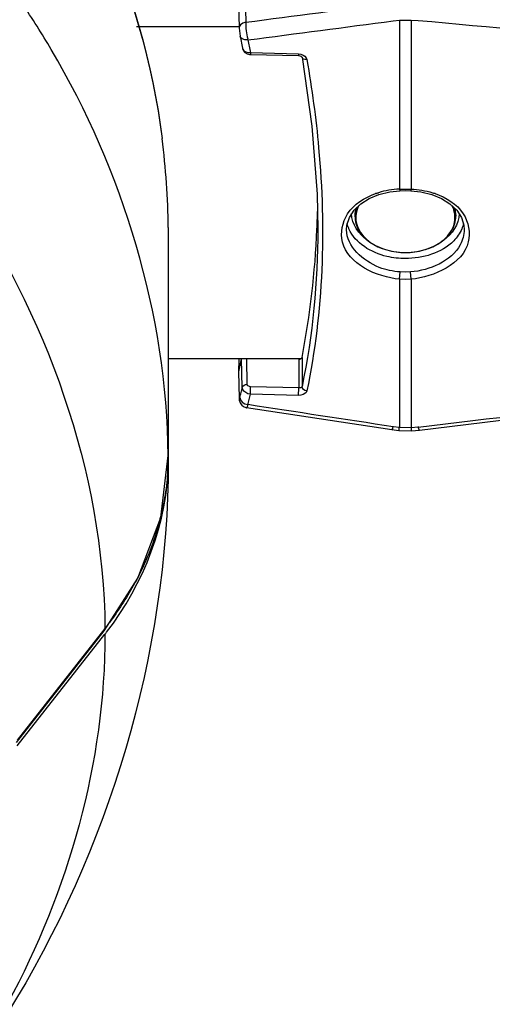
# Paper-space layout 'Sheet' of a CAD drawing. Header units: inches. Extents: x 0.2 to 10.8, y 0.2 to 8.3.
# Tile 478 of 545: x 8.035 to 8.147, y 6.363 to 6.597. Entities that reach past the tile are written whole.
import ezdxf

# ---------------------------------------------------------------- set-up
doc = ezdxf.new("R2010")
doc.units = ezdxf.units.IN
doc.header["$MEASUREMENT"] = 0
doc.layers.get('0').update_dxf_attribs({"lineweight": 5})
doc.layers.add('02___PRT_ALL_AXES', color=7, linetype='Continuous')

psp = doc.layouts.new('Sheet')

# ---------------------------------------------------------------- linework, layer by layer
at = {"color": 0, "linetype": 'ByBlock', "lineweight": -3}
for p, q in [((8.088163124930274, 6.603039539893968), (8.088334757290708, 6.596837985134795)), ((8.086555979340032, 6.601625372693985), (8.086727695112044, 6.595420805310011)), ((8.062305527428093, 6.595843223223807), (8.086727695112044, 6.595843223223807)), ((8.123394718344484, 6.597159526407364), (8.124881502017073, 6.597301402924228)), ((8.124881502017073, 6.597301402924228), (8.127673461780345, 6.597361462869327)), ((8.124881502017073, 6.597301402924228), (8.124881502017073, 6.557089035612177)), ((8.127673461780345, 6.597361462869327), (8.129350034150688, 6.597273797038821)), ((8.127673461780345, 6.597361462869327), (8.127673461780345, 6.557089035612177)), ((8.086727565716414, 6.595426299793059), (8.086952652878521, 6.593498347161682)), ((8.086952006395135, 6.593501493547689), (8.087510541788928, 6.590630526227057)), ((8.087510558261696, 6.590630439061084), (8.0875937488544, 6.590386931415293)), ((8.089431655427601, 6.589583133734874), (8.100858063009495, 6.58929981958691)), ((8.089431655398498, 6.589583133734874), (8.089442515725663, 6.589154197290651)), ((8.089443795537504, 6.58915300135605), (8.100870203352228, 6.588869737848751)), ((8.10085806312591, 6.589299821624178), (8.100870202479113, 6.588869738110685)), ((8.124881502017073, 6.557089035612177), (8.126277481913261, 6.5571156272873)), ((8.124881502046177, 6.557089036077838), (8.12497136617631, 6.556717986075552)), ((8.124971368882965, 6.556717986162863), (8.126277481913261, 6.556744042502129)), ((8.126277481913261, 6.5571156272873), (8.127673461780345, 6.557089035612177)), ((8.126277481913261, 6.556744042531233), (8.127583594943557, 6.556717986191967)), ((8.12767346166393, 6.557089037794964), (8.127583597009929, 6.556717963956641)), ((8.069853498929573, 6.547909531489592), (8.069871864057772, 6.547720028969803)), ((8.069870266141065, 6.547909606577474), (8.069871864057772, 6.547720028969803)), ((8.069871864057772, 6.547720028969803), (8.069877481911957, 6.492205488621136)), ((8.124881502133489, 6.535638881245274), (8.125030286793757, 6.537351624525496)), ((8.126277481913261, 6.537296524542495), (8.125030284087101, 6.537351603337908)), ((8.127524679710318, 6.537351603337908), (8.126277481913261, 6.537296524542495)), ((8.127673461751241, 6.535638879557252), (8.12752467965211, 6.537351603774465)), ((8.126277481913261, 6.535579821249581), (8.124881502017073, 6.53563887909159)), ((8.124881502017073, 6.53563887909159), (8.124881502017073, 6.500308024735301)), ((8.127673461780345, 6.53563887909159), (8.126277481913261, 6.535579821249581)), ((8.127673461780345, 6.53563887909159), (8.127673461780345, 6.500259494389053)), ((8.10142826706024, 6.516647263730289), (8.069871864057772, 6.516647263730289)), ((8.086645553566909, 6.516647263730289), (8.086555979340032, 6.513410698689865)), ((8.087495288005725, 6.509848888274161), (8.087325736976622, 6.516647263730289)), ((8.088682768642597, 6.510590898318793), (8.088531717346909, 6.516647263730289)), ((8.100899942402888, 6.516505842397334), (8.10142826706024, 6.516647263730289)), ((8.100899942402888, 6.516505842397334), (8.100899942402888, 6.509742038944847)), ((8.10142826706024, 6.516647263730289), (8.101692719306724, 6.516995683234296)), ((8.101692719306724, 6.516995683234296), (8.101692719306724, 6.510075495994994)), ((8.08657985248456, 6.513602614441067), (8.086555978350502, 6.513410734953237)), ((8.086555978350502, 6.513410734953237), (8.086556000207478, 6.513354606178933)), ((8.08657985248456, 6.513602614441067), (8.08672773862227, 6.507318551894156)), ((8.129617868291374, 6.499715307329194), (8.233038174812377, 6.512192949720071)), ((8.089431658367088, 6.508257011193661), (8.089473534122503, 6.510025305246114)), ((8.100899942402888, 6.509742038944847), (8.089473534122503, 6.510025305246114)), ((8.100858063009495, 6.507973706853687), (8.100899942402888, 6.509742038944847)), ((8.086751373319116, 6.507569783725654), (8.086727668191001, 6.507321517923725)), ((8.086892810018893, 6.507337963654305), (8.086936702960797, 6.507489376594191)), ((8.100858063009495, 6.507973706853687), (8.089431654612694, 6.508256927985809)), ((8.088492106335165, 6.50505685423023), (8.123028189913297, 6.499812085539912)), ((8.123028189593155, 6.499812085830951), (8.124698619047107, 6.499608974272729)), ((8.124881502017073, 6.500308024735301), (8.123394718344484, 6.50048948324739)), ((8.127673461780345, 6.500259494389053), (8.124881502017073, 6.500308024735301)), ((8.129350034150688, 6.500405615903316), (8.127673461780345, 6.500259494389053)), ((8.12773627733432, 6.499551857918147), (8.129617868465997, 6.499715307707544)), ((8.124698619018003, 6.499608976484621), (8.127736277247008, 6.499551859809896)), ((8.068082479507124, 6.478900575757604), (8.069871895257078, 6.493619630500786)), ((8.033805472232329, 6.42534303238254), (8.054650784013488, 6.451933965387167)), ((8.054825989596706, 6.452489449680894), (8.033980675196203, 6.425898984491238)), ((8.033986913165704, 6.42447709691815), (8.054831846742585, 6.451068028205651)), ((8.054650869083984, 6.451934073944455), (8.054825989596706, 6.452489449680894))]:
    psp.add_line(p, q, dxfattribs=at)
for points in [[(8.088334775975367, 6.596837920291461), (8.08763185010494, 6.596627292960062), (8.087086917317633, 6.596250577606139), (8.086778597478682, 6.595762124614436), (8.086727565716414, 6.595426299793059)], [(8.088843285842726, 6.592620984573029), (8.088109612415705, 6.592641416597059), (8.087492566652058, 6.592843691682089), (8.087081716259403, 6.593198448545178), (8.08695264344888, 6.593498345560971)], [(8.08751055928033, 6.590630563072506), (8.087537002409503, 6.590514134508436), (8.087749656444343, 6.590037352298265), (8.088114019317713, 6.589630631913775), (8.088608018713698, 6.589331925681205), (8.089187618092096, 6.589173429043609), (8.08944380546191, 6.589153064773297)], [(8.0875937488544, 6.590386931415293), (8.087868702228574, 6.590041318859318), (8.088294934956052, 6.589777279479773), (8.088832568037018, 6.589619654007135), (8.089431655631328, 6.589583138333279)], [(8.100858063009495, 6.58929981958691), (8.101423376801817, 6.589222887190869), (8.101942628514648, 6.589026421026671), (8.102374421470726, 6.588725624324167), (8.102681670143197, 6.588345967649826), (8.102840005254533, 6.58791635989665)], [(8.100870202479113, 6.588869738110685), (8.101149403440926, 6.588834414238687), (8.101421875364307, 6.588736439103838), (8.101608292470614, 6.588608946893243), (8.101688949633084, 6.588508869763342), (8.101700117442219, 6.588479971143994)], [(8.101699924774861, 6.588481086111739), (8.104048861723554, 6.572065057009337), (8.105264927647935, 6.555889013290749), (8.105430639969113, 6.547532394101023)], [(8.102840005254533, 6.587916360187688), (8.102394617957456, 6.587937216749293), (8.102021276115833, 6.588069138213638), (8.101775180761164, 6.588292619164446), (8.101700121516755, 6.588479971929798)], [(8.112277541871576, 6.547429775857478), (8.112364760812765, 6.548483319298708), (8.11295207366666, 6.550328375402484), (8.114068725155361, 6.552055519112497), (8.115659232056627, 6.553587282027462), (8.117655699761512, 6.554864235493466), (8.119982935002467, 6.555837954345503), (8.122562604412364, 6.556469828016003), (8.12497136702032, 6.556717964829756)], [(8.127583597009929, 6.556717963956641), (8.129965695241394, 6.556474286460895), (8.132550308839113, 6.555845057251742), (8.13488272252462, 6.554872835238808), (8.136884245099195, 6.553596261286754), (8.138479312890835, 6.552063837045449), (8.139599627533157, 6.550335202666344), (8.140189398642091, 6.548488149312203), (8.140277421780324, 6.54742985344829)], [(8.089431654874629, 6.508256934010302), (8.08883254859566, 6.50837522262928), (8.088294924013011, 6.508621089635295), (8.087868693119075, 6.508971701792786), (8.087593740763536, 6.509394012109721), (8.08749527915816, 6.509848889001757)], [(8.087495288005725, 6.509848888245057), (8.087630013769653, 6.510136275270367), (8.087897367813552, 6.51037403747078), (8.088263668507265, 6.510532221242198), (8.088682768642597, 6.510590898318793)], [(8.089473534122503, 6.510025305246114), (8.089231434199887, 6.510057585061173), (8.089012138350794, 6.510140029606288), (8.088837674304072, 6.510264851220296), (8.088724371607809, 6.510420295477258), (8.088682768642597, 6.510590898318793)], [(8.101692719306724, 6.510075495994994), (8.10162959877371, 6.509957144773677), (8.101506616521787, 6.509857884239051), (8.10133393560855, 6.509785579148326), (8.101126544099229, 6.509746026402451), (8.100899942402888, 6.509742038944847)], [(8.102840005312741, 6.509044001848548), (8.102394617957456, 6.50916278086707), (8.102021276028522, 6.509399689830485), (8.101775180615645, 6.509719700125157), (8.10169271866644, 6.510075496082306)], [(8.086727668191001, 6.507321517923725), (8.086733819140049, 6.507176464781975), (8.086771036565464, 6.50682653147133), (8.0868685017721, 6.506431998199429), (8.087062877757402, 6.506014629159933), (8.087370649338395, 6.505623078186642), (8.087787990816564, 6.505303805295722), (8.08829999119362, 6.505095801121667), (8.088492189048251, 6.505056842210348)], [(8.086751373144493, 6.507569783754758), (8.08676237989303, 6.507394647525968), (8.086783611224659, 6.507278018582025), (8.086813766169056, 6.507228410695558), (8.086850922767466, 6.507248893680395), (8.086892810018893, 6.507337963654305)], [(8.086936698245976, 6.507489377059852), (8.08708171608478, 6.506896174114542), (8.087492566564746, 6.506361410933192), (8.088109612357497, 6.505962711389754), (8.088843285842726, 6.505757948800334)], [(8.102840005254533, 6.509044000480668), (8.102681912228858, 6.508690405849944), (8.102374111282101, 6.508385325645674), (8.101942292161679, 6.50815304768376), (8.101424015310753, 6.508012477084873), (8.100858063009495, 6.507973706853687)], [(8.054650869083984, 6.451934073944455), (8.062673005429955, 6.464438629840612), (8.068082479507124, 6.478900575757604)]]:
    psp.add_lwpolyline(points, dxfattribs=at)
for centre, radius, start, end in [((11.96142345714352, 48.15440417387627), 41.72921444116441, 264.7314962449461, 264.874071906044), ((11.97547548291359, 48.05270311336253), 41.63346371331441, 264.6994221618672, 264.8423333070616), ((7.888893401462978, 6.54625170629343), 0.1809844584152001, 0.5248630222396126, 7.254901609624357), ((7.887907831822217, 6.546252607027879), 0.1819700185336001, 0.5216474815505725, 7.215771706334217), ((8.125235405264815, 6.538806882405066), 0.0182331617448, 108.9039159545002, 109.3502016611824), ((8.125676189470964, 6.537341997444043), 0.01976302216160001, 92.30453201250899, 107.0801763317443), ((8.12759652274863, 6.539676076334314), 0.01733169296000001, 70.56201101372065, 71.02196894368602), ((7.898282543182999, 6.556247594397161), 0.2071481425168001, 357.5930282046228, 358.7690542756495), ((8.1206222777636, 6.550948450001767), 0.006344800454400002, 166.2703287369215, 179.9310552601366), ((8.131932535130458, 6.550948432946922), 0.006344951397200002, 0.06909690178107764, 13.73965638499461), ((8.120278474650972, 6.55061785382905), 0.006000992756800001, 176.7951508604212, 179.9989315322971), ((8.132276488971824, 6.55061785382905), 0.006000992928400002, 0.001068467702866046, 3.204849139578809), ((7.895789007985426, 6.55643859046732), 0.209647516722, 349.1557925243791, 357.5694955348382), ((2.97090755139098, 49.52494752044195), 43.33267514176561, 276.8368623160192, 276.9745970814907), ((8.010101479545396, 6.493627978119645), 0.05977038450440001, 358.6369331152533, 359.9996402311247), ((8.009865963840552, 6.49363430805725), 0.06000598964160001, 357.3757187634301, 358.0326727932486), ((8.0099613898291, 6.49363101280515), 0.05991050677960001, 358.0326894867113, 358.6372187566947), ((8.007256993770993, 6.49404432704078), 0.06265164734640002, 345.7502834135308, 346.3070609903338), ((7.990553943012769, 6.501456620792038), 0.08167410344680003, 321.906471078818, 322.3621825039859)]:
    psp.add_arc(centre, radius, start, end, dxfattribs=at)
for points, knots in [([(7.999708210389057, 6.697679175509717), (8.009171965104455, 6.68857630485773), (8.042213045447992, 6.652288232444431), (8.063920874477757, 6.604804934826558), (8.068436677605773, 6.56910919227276)], [0, 0, 0, 0, 0.2673735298, 1, 1, 1, 1]), ([(7.999933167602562, 6.697075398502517), (8.009366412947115, 6.688001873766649), (8.042265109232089, 6.651878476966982), (8.063910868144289, 6.604626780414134), (8.068428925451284, 6.569107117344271)], [0, 0, 0, 0, 0.2676928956, 1, 1, 1, 1]), ([(8.042030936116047, 6.590373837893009), (8.040937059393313, 6.592224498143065), (8.038686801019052, 6.595907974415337), (8.036332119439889, 6.599525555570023), (8.035125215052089, 6.601324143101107)], [0, 0, 0, 0, 0.4981201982, 1, 1, 1, 1]), ([(8.088843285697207, 6.592620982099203), (8.088944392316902, 6.592114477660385), (8.089143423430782, 6.591102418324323), (8.08933664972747, 6.590089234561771), (8.089431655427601, 6.589583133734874)], [0, 0, 0, 0, 0.5007544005, 1, 1, 1, 1]), ([(7.993479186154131, 6.589926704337), (8.003030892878, 6.580173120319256), (8.035856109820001, 6.541363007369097), (8.054519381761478, 6.489693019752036), (8.054825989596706, 6.452489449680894)], [0, 0, 0, 0, 0.2684347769, 1, 1, 1, 1]), ([(8.102840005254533, 6.58791635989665), (8.104057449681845, 6.580961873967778), (8.107612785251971, 6.554841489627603), (8.106811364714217, 6.527946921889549), (8.102840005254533, 6.509044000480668)], [0, 0, 0, 0, 0.2676784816, 1, 1, 1, 1]), ([(8.124881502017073, 6.53563887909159), (8.119510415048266, 6.536104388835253), (8.10966819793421, 6.540605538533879), (8.111850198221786, 6.552309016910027), (8.116604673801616, 6.555100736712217), (8.119194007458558, 6.556010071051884)], [0, 0, 0, 0, 0.5177326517, 0.7364517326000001, 1, 1, 1, 1]), ([(8.119328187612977, 6.55605660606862), (8.119418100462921, 6.55608739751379), (8.119598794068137, 6.556147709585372), (8.119780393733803, 6.556205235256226), (8.119871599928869, 6.556233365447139)], [0, 0, 0, 0, 0.4989328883, 1, 1, 1, 1]), ([(8.133364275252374, 6.556019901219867), (8.135943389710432, 6.555109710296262), (8.140677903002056, 6.552326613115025), (8.1429182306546, 6.540638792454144), (8.133053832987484, 6.53610520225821), (8.127673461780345, 6.53563887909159)], [0, 0, 0, 0, 0.2626914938, 0.481290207, 1, 1, 1, 1]), ([(8.132689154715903, 6.556242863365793), (8.132780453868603, 6.556214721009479), (8.132962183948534, 6.556157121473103), (8.13314296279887, 6.55609660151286), (8.133232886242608, 6.556065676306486)], [0, 0, 0, 0, 0.5011686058, 1, 1, 1, 1]), ([(8.115151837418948, 6.553131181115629), (8.114558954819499, 6.551947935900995), (8.11410354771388, 6.549001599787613), (8.116563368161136, 6.545049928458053), (8.120925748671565, 6.542569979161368), (8.124441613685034, 6.541997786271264), (8.126277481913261, 6.541997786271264)], [0, 0, 0, 0, 0.2130798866, 0.4389295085, 0.7044240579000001, 1, 1, 1, 1]), ([(8.126277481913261, 6.541997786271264), (8.128113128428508, 6.541997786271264), (8.131628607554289, 6.542569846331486), (8.135990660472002, 6.545049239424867), (8.13845089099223, 6.548999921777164), (8.13799651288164, 6.55194601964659), (8.137404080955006, 6.553129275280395)], [0, 0, 0, 0, 0.2955727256, 0.5610710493, 0.7869277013, 1, 1, 1, 1]), ([(8.114277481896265, 6.550617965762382), (8.114277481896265, 6.549461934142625), (8.115013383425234, 6.546997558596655), (8.118904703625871, 6.543100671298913), (8.12334116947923, 6.541992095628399), (8.126277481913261, 6.541992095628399)], [0, 0, 0, 0, 0.2153281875, 0.4530678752, 1, 1, 1, 1]), ([(8.126277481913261, 6.541992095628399), (8.129213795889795, 6.541992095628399), (8.133650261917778, 6.54310067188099), (8.137541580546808, 6.546997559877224), (8.138277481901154, 6.549461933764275), (8.138277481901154, 6.550617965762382)], [0, 0, 0, 0, 0.5469324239, 0.7846717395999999, 1, 1, 1, 1]), ([(8.125030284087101, 6.537351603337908), (8.123343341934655, 6.537500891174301), (8.117903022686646, 6.538484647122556), (8.112279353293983, 6.543465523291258), (8.112277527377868, 6.547428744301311)], [0, 0, 0, 0, 0.2993826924, 1, 1, 1, 1]), ([(8.112865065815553, 6.547608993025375), (8.112775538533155, 6.547820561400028), (8.11261620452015, 6.548248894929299), (8.11249652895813, 6.54868999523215), (8.112447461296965, 6.548911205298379)], [0, 0, 0, 0, 0.5034452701, 1, 1, 1, 1]), ([(8.126277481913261, 6.540547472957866), (8.124801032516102, 6.540547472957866), (8.119700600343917, 6.54106002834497), (8.11431290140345, 6.544187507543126), (8.112865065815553, 6.547608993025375)], [0, 0, 0, 0, 0.2843886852, 1, 1, 1, 1]), ([(8.139687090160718, 6.547609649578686), (8.139241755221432, 6.546559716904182), (8.136147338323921, 6.542193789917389), (8.13035726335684, 6.540547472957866), (8.126277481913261, 6.540547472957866)], [0, 0, 0, 0, 0.2184709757, 1, 1, 1, 1]), ([(8.14027743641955, 6.547428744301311), (8.140278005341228, 6.546193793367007), (8.138617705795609, 6.54041679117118), (8.131998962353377, 6.537747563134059), (8.127524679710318, 6.537351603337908)], [0, 0, 0, 0, 0.2156471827, 1, 1, 1, 1]), ([(8.140107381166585, 6.548911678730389), (8.140057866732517, 6.548690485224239), (8.139937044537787, 6.548249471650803), (8.139776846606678, 6.547821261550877), (8.139687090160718, 6.547609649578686)], [0, 0, 0, 0, 0.4965031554, 1, 1, 1, 1]), ([(8.087232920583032, 6.516647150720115), (8.087128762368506, 6.516139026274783), (8.086918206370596, 6.515122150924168), (8.086688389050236, 6.514109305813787), (8.086564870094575, 6.51360444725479)], [0, 0, 0, 0, 0.4994901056, 1, 1, 1, 1]), ([(8.086936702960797, 6.507489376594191), (8.08703280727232, 6.507881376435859), (8.08722212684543, 6.508667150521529), (8.087405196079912, 6.509454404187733), (8.087495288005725, 6.509848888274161)], [0, 0, 0, 0, 0.4993613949, 1, 1, 1, 1]), ([(8.088843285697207, 6.505757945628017), (8.088944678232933, 6.506173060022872), (8.089144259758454, 6.507005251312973), (8.089336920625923, 6.507839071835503), (8.089431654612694, 6.508256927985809)], [0, 0, 0, 0, 0.4993323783, 1, 1, 1, 1]), ([(8.088484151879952, 6.504998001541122), (8.088542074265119, 6.50495619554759), (8.088787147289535, 6.505412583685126), (8.08878059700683, 6.505628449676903), (8.088827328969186, 6.505874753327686)], [0, 0, 0, 0, 0.2217527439, 1, 1, 1, 1]), ([(8.123014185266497, 6.499724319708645), (8.12307432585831, 6.499682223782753), (8.123313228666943, 6.500164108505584), (8.123318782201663, 6.500379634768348), (8.12337059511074, 6.500634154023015)], [0, 0, 0, 0, 0.220350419, 1, 1, 1, 1]), ([(8.124689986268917, 6.499519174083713), (8.124728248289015, 6.499469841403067), (8.124827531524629, 6.500083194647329), (8.12484446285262, 6.500196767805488), (8.124873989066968, 6.500450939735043)], [0, 0, 0, 0, 0.1961326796, 1, 1, 1, 1]), ([(8.127741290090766, 6.499461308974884), (8.127733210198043, 6.499402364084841), (8.127694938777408, 6.500085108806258), (8.127685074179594, 6.500147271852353), (8.127669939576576, 6.500401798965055)], [0, 0, 0, 0, 0.1891931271, 1, 1, 1, 1]), ([(8.129629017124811, 6.499626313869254), (8.12957907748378, 6.49958215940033), (8.129414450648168, 6.500133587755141), (8.129405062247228, 6.500295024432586), (8.129365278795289, 6.500549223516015)], [0, 0, 0, 0, 0.2057708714, 1, 1, 1, 1]), ([(8.06980902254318, 6.490886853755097), (8.069719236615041, 6.488927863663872), (8.06934606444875, 6.485002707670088), (8.068595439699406, 6.48113219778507), (8.06812797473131, 6.479213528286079)], [0, 0, 0, 0, 0.498253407, 1, 1, 1, 1]), ([(8.067980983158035, 6.478622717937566), (8.067405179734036, 6.476355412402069), (8.06598487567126, 6.47183829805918), (8.06408680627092, 6.467501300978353), (8.063020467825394, 6.465367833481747)], [0, 0, 0, 0, 0.4951492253, 1, 1, 1, 1]), ([(8.063020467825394, 6.465367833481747), (8.062837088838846, 6.465000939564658), (8.062463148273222, 6.464268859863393), (8.062076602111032, 6.463543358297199), (8.061879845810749, 6.46318156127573)], [0, 0, 0, 0, 0.4989853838, 1, 1, 1, 1]), ([(8.061879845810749, 6.46318156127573), (8.061049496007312, 6.461654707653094), (8.059262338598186, 6.458633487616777), (8.057271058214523, 6.455743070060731), (8.056219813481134, 6.454320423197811)], [0, 0, 0, 0, 0.4955980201, 1, 1, 1, 1]), ([(8.056219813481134, 6.454320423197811), (8.055992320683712, 6.454012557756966), (8.055532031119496, 6.453398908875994), (8.055063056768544, 6.45279187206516), (8.054825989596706, 6.452489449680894)], [0, 0, 0, 0, 0.4990431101, 1, 1, 1, 1])]:
    psp.add_open_spline(points, degree=3, knots=knots, dxfattribs=at)
for points in [[(8.088334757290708, 6.596837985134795), (8.09985058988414, 6.59833327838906), (8.111365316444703, 6.599837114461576), (8.122878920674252, 6.601349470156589)], [(8.088334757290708, 6.596837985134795), (8.088334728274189, 6.595503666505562), (8.08832344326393, 6.594100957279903), (8.088827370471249, 6.592865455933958)], [(8.088843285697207, 6.592620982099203), (8.100361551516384, 6.594125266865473), (8.11187870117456, 6.595638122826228), (8.123394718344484, 6.597159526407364)], [(8.069871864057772, 6.493627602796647), (8.069606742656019, 6.527184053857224), (8.059106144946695, 6.561485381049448), (8.042030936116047, 6.590373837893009)], [(8.127673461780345, 6.557089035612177), (8.129367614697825, 6.557020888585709), (8.131068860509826, 6.556742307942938), (8.132689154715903, 6.556242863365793)], [(8.114468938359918, 6.552465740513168), (8.114343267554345, 6.551974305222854), (8.114277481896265, 6.551463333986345), (8.114277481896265, 6.550956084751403)], [(8.114612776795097, 6.552609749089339), (8.114430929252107, 6.552077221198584), (8.114318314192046, 6.551515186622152), (8.114286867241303, 6.550953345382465)], [(8.138268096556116, 6.550953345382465), (8.138236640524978, 6.55151534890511), (8.138123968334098, 6.552077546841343), (8.137942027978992, 6.55261021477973)], [(8.138277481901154, 6.550956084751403), (8.138277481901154, 6.551463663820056), (8.138211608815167, 6.551974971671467), (8.138085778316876, 6.552466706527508)], [(8.117235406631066, 6.544889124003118), (8.115223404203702, 6.546308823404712), (8.113496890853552, 6.548787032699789), (8.113477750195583, 6.551249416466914)], [(8.139077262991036, 6.551249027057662), (8.139060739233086, 6.54878594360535), (8.137333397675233, 6.546305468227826), (8.1353205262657, 6.544885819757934)], [(8.105430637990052, 6.547532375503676), (8.105430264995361, 6.534984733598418), (8.104277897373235, 6.522353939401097), (8.101692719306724, 6.510075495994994)], [(8.123394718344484, 6.50048948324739), (8.111876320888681, 6.502237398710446), (8.10035917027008, 6.503993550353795), (8.088843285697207, 6.505757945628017)], [(8.069877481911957, 6.492205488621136), (8.069877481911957, 6.446558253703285), (8.055674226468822, 6.399505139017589), (8.031600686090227, 6.360721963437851)], [(8.055230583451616, 6.451580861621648), (8.064020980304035, 6.462979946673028), (8.069877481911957, 6.477810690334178), (8.069877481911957, 6.492205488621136)], [(8.054831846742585, 6.451068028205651), (8.054831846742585, 6.420772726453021), (8.04618566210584, 6.389772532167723), (8.03166346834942, 6.363184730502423)]]:
    psp.add_open_spline(points, degree=3, dxfattribs=at)
at = {"layer": '02___PRT_ALL_AXES', "color": 0, "linetype": 'ByBlock', "lineweight": -3}
for p, q in [((8.114277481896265, 6.550956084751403), (8.114277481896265, 6.550617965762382)), ((8.138277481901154, 6.550956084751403), (8.138277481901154, 6.550617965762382))]:
    psp.add_line(p, q, dxfattribs=at)

doc.saveas('drawing.dxf')
